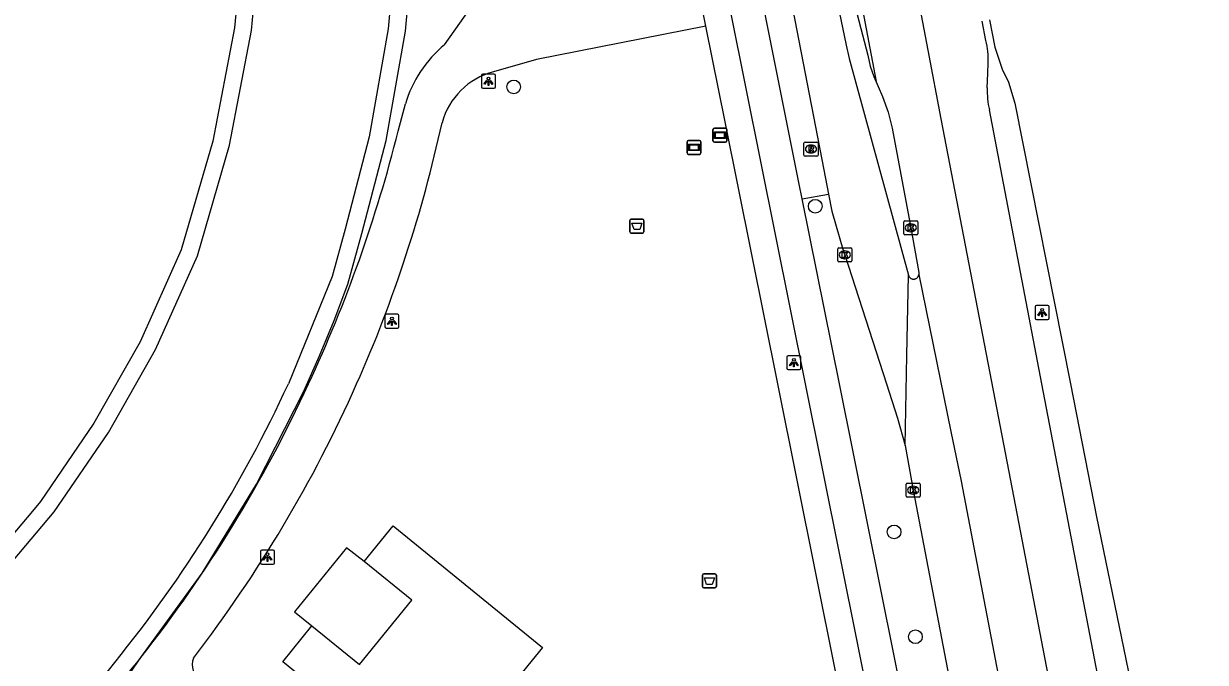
# Model space of a CAD drawing. Extents: x 158087 to 159494, y 382905 to 383981.
# Drawn here: x 159237.4 to 159321.7, y 383730.1 to 383775.7 of the extents above; entities that cross this region are included whole.
import ezdxf

# ---------------------------------------------------------------- set-up
doc = ezdxf.new("R2010")
doc.units = 0
for name, color, linetype in [('IMGEO_Afvalbak', 7, 'Continuous'), ('IMGEO_Berm_groen', 7, 'Continuous'), ('IMGEO_Boom', 7, 'Continuous'), ('IMGEO_Fietspad_gesloten', 7, 'Continuous'), ('IMGEO_Groenvoorziening', 7, 'Continuous'), ('IMGEO_Kolk', 7, 'Continuous'), ('IMGEO_Lichtpunt', 7, 'Continuous'), ('IMGEO_Lijnafwatering', 7, 'Continuous'), ('IMGEO_Pand', 7, 'Continuous'), ('IMGEO_Rijbaan_regionaal_gesloten', 7, 'Continuous'), ('IMGEO_Rioolput', 7, 'Continuous'), ('IMGEO_Verklikker', 7, 'Continuous'), ('IMGEO_Voetpad_gesloten', 7, 'Continuous'), ('IMGEO_Voetpad_open', 7, 'Continuous'), ('IMGEO_Waterloop', 7, 'Continuous')]:
    doc.layers.add(name, color=color, linetype=linetype)

msp = doc.modelspace()

# ---------------------------------------------------------------- linework, layer by layer
at = {"layer": 'IMGEO_Afvalbak'}
for p, q in [((159280.638, 383760.874), (159280.638, 383761.674)), ((159280.638, 383761.674), (159280.638, 383760.874)), ((159280.738, 383761.774), (159281.528, 383761.774)), ((159281.528, 383761.774), (159280.738, 383761.774)), ((159281.628, 383761.674), (159281.628, 383760.874)), ((159281.628, 383760.874), (159281.628, 383761.674)), ((159281.528, 383760.774), (159280.738, 383760.774)), ((159280.738, 383760.774), (159281.528, 383760.774)), ((159285.82, 383735.544), (159285.82, 383736.344)), ((159285.82, 383736.344), (159285.82, 383735.544)), ((159285.92, 383736.444), (159286.71, 383736.444)), ((159286.71, 383736.444), (159285.92, 383736.444)), ((159286.81, 383736.344), (159286.81, 383735.544)), ((159286.81, 383735.544), (159286.81, 383736.344)), ((159286.71, 383735.444), (159285.92, 383735.444)), ((159285.92, 383735.444), (159286.71, 383735.444))]:
    msp.add_line(p, q, dxfattribs=at)
for points in [[(159280.781, 383761.488), (159281.485, 383761.488), (159281.336, 383761.018), (159280.93, 383761.018), (159280.781, 383761.488)], [(159285.963, 383736.158), (159286.667, 383736.158), (159286.518, 383735.688), (159286.112, 383735.688), (159285.963, 383736.158)]]:
    msp.add_lwpolyline(points, dxfattribs=at)
for centre, start, end in [((159280.738, 383761.674), 90, 180), ((159280.738, 383761.674), 90, 180), ((159281.528, 383761.674), 0, 90), ((159281.528, 383761.674), 360, 90), ((159280.738, 383760.874), 180, 270), ((159280.738, 383760.874), 180, 270), ((159281.528, 383760.874), 270, 0), ((159281.528, 383760.874), 270, 0), ((159285.92, 383736.344), 90, 180), ((159285.92, 383736.344), 90, 180), ((159286.71, 383736.344), 0, 90), ((159286.71, 383736.344), 360, 90), ((159285.92, 383735.544), 180, 270), ((159285.92, 383735.544), 180, 270), ((159286.71, 383735.544), 270, 0), ((159286.71, 383735.544), 270, 0)]:
    msp.add_arc(centre, 0.1, start, end, dxfattribs=at)
at = {"layer": 'IMGEO_Berm_groen'}
msp.add_lwpolyline([(159292.94, 383763.214), (159294.81, 383763.557)], dxfattribs=at)
at = {"layer": 'IMGEO_Boom'}
for centre in [(159272.34, 383771.211), (159293.864, 383762.69), (159299.5, 383739.433), (159301.02, 383731.952)]:
    msp.add_circle(centre, 0.489, dxfattribs=at)
at = {"layer": 'IMGEO_Fietspad_gesloten'}
for points in [[(159265.349, 383882.457), (159271.708, 383848.23), (159272.73, 383843.358), (159275.672, 383832.295), (159279.393, 383817.288), (159282.512, 383802.99), (159293.156, 383750), (159301.916, 383706.388), (159302.254, 383704.394), (159302.654, 383701.402), (159302.924, 383698.425), (159303.139, 383695.426)], [(159292.94, 383763.214), (159292.729, 383764.263), (159284.929, 383803.233), (159282.348, 383815.271)], [(159305.383, 383701.333), (159295.597, 383750), (159292.94, 383763.214)]]:
    msp.add_lwpolyline(points, dxfattribs=at)
at = {"layer": 'IMGEO_Groenvoorziening'}
for points in [[(159244.243, 383827.445), (159249.003, 383816.262), (159249.778, 383814.44), (159251.671, 383808.345), (159252.924, 383802.715), (159253.345, 383795.771), (159253.551, 383789.519), (159253.341, 383785.248), (159252.421, 383775.424), (159250.873, 383767.34), (159248.616, 383759.581), (159245.677, 383753.01), (159242.377, 383747.189), (159238.571, 383741.616), (159237.986, 383740.922), (159234.049, 383736.251)], [(159234.325, 383717.76), (159239.811, 383723.349), (159244.83, 383729.359), (159245.134, 383729.725), (159245.436, 383730.093), (159245.731, 383730.465), (159250.095, 383736.499), (159253.986, 383742.85), (159257.367, 383749.485), (159258.487, 383751.998), (159259.534, 383754.541), (159260.508, 383757.114), (159261.496, 383760.741), (159263.229, 383767.377), (159264.607, 383775.203), (159265.904, 383789.507), (159265.248, 383797.298), (159264.092, 383805.886), (159261.764, 383816.937), (159259.419, 383823.232)], [(159261.659, 383737.318), (159260.412, 383738.306), (159256.698, 383733.728), (159257.931, 383732.716)]]:
    msp.add_lwpolyline(points, dxfattribs=at)
at = {"layer": 'IMGEO_Kolk'}
for p, q in [((159300.187, 383760.726), (159300.187, 383761.578)), ((159300.262, 383761.652), (159301.114, 383761.652)), ((159300.675, 383761.432), (159300.7, 383761.432)), ((159301.188, 383761.578), (159301.188, 383760.726)), ((159301.114, 383760.652), (159300.262, 383760.652)), ((159300.698, 383760.872), (159300.673, 383760.872)), ((159295.552, 383759.717), (159296.404, 383759.717)), ((159295.477, 383758.791), (159295.477, 383759.643)), ((159295.988, 383758.937), (159295.963, 383758.937)), ((159295.965, 383759.497), (159295.99, 383759.497)), ((159296.478, 383759.643), (159296.478, 383758.791)), ((159296.404, 383758.717), (159295.552, 383758.717)), ((159300.357, 383741.988), (159300.357, 383742.84)), ((159300.432, 383742.914), (159301.284, 383742.914)), ((159301.358, 383742.84), (159301.358, 383741.988)), ((159300.868, 383742.134), (159300.843, 383742.134)), ((159300.845, 383742.694), (159300.87, 383742.694)), ((159301.284, 383741.914), (159300.432, 383741.914))]:
    msp.add_line(p, q, dxfattribs=at)
for points in [[(159300.187, 383760.726), (159300.187, 383761.578)], [(159300.262, 383761.652), (159301.114, 383761.652)], [(159301.188, 383761.578), (159301.188, 383760.726)], [(159301.114, 383760.652), (159300.262, 383760.652)], [(159300.508, 383761.352), (159300.631, 383761.352), (159300.631, 383761.201), (159300.761, 383761.352), (159300.925, 383761.352), (159300.779, 383761.201), (159300.932, 383760.952), (159300.78, 383760.952), (159300.695, 383761.116), (159300.631, 383761.049), (159300.631, 383760.952), (159300.508, 383760.952), (159300.508, 383761.352)], [(159295.552, 383759.717), (159296.404, 383759.717)], [(159295.477, 383758.791), (159295.477, 383759.643)], [(159295.798, 383759.417), (159295.921, 383759.417), (159295.921, 383759.266), (159296.051, 383759.417), (159296.215, 383759.417), (159296.069, 383759.266), (159296.222, 383759.017), (159296.07, 383759.017), (159295.985, 383759.181), (159295.921, 383759.114), (159295.921, 383759.017), (159295.798, 383759.017), (159295.798, 383759.417)], [(159296.478, 383759.643), (159296.478, 383758.791)], [(159296.404, 383758.717), (159295.552, 383758.717)], [(159300.357, 383741.988), (159300.357, 383742.84)], [(159300.432, 383742.914), (159301.284, 383742.914)], [(159301.358, 383742.84), (159301.358, 383741.988)], [(159300.678, 383742.614), (159300.801, 383742.614), (159300.801, 383742.463), (159300.931, 383742.614), (159301.095, 383742.614), (159300.949, 383742.463), (159301.102, 383742.214), (159300.95, 383742.214), (159300.865, 383742.378), (159300.801, 383742.311), (159300.801, 383742.214), (159300.678, 383742.214), (159300.678, 383742.614)], [(159301.284, 383741.914), (159300.432, 383741.914)]]:
    msp.add_lwpolyline(points, dxfattribs=at)
for centre, start, end in [((159300.264, 383761.576), 91.55205, 178.44795), ((159300.264, 383761.576), 91.55205, 178.44795), ((159301.112, 383761.576), 1.55205, 88.44795), ((159301.112, 383761.576), 1.55205, 88.44795), ((159300.264, 383760.728), 181.55205, 268.44795), ((159300.264, 383760.728), 181.55205, 268.44795), ((159301.112, 383760.728), 271.55205, 358.44795), ((159301.112, 383760.728), 271.55205, 358.44795), ((159295.554, 383759.641), 91.55205, 178.44795), ((159295.554, 383759.641), 91.55205, 178.44795), ((159296.402, 383759.641), 1.55205, 88.44795), ((159296.402, 383759.641), 1.55205, 88.44795), ((159295.554, 383758.793), 181.55205, 268.44795), ((159295.554, 383758.793), 181.55205, 268.44795), ((159296.402, 383758.793), 271.55205, 358.44795), ((159296.402, 383758.793), 271.55205, 358.44795), ((159300.434, 383742.838), 91.55205, 178.44795), ((159300.434, 383742.838), 91.55205, 178.44795), ((159301.282, 383742.838), 1.55205, 88.44795), ((159301.282, 383742.838), 1.55205, 88.44795), ((159300.434, 383741.99), 181.55205, 268.44795), ((159300.434, 383741.99), 181.55205, 268.44795), ((159301.282, 383741.99), 271.55205, 358.44795), ((159301.282, 383741.99), 271.55205, 358.44795)]:
    msp.add_arc(centre, 0.0765, start, end, dxfattribs=at)
for centre, major_axis, ratio, start_param, end_param in [((159300.674, 383761.152), (-0.387, 0.002), 0.722429, 4.712389, 7.853982), ((159300.699, 383761.152), (-0.39, 0.002), 0.717154, 1.570796, 4.712389), ((159295.964, 383759.217), (-0.387, 0.002), 0.722429, 4.712389, 7.853982), ((159295.989, 383759.217), (-0.39, 0.002), 0.717154, 1.570796, 4.712389), ((159300.844, 383742.414), (-0.387, 0.002), 0.722429, 4.712389, 7.853982), ((159300.869, 383742.414), (-0.39, 0.002), 0.717154, 1.570796, 4.712389)]:
    msp.add_ellipse(centre, major_axis=major_axis, ratio=ratio, start_param=start_param, end_param=end_param, dxfattribs=at)
at = {"layer": 'IMGEO_Lichtpunt'}
for p, q in [((159270.041, 383772.019), (159270.041, 383771.212)), ((159270.041, 383772.019), (159270.041, 383771.212)), ((159270.943, 383772.114), (159270.135, 383772.114)), ((159270.943, 383772.114), (159270.135, 383772.114)), ((159271.037, 383771.212), (159271.037, 383772.019)), ((159271.037, 383771.212), (159271.037, 383772.019)), ((159270.135, 383771.118), (159270.943, 383771.118)), ((159270.135, 383771.118), (159270.943, 383771.118)), ((159309.572, 383755.501), (159309.572, 383754.694)), ((159309.572, 383755.501), (159309.572, 383754.694)), ((159310.474, 383755.596), (159309.666, 383755.596)), ((159310.474, 383755.596), (159309.666, 383755.596)), ((159310.568, 383754.694), (159310.568, 383755.501)), ((159310.568, 383754.694), (159310.568, 383755.501)), ((159263.153, 383754.877), (159263.153, 383754.07)), ((159263.153, 383754.877), (159263.153, 383754.07)), ((159264.055, 383754.972), (159263.247, 383754.972)), ((159264.055, 383754.972), (159263.247, 383754.972)), ((159264.149, 383754.07), (159264.149, 383754.877)), ((159264.149, 383754.07), (159264.149, 383754.877)), ((159263.247, 383753.976), (159264.055, 383753.976)), ((159263.247, 383753.976), (159264.055, 383753.976)), ((159309.666, 383754.6), (159310.474, 383754.6)), ((159309.666, 383754.6), (159310.474, 383754.6)), ((159291.848, 383751.923), (159291.848, 383751.116)), ((159291.848, 383751.923), (159291.848, 383751.116)), ((159292.75, 383752.018), (159291.942, 383752.018)), ((159292.75, 383752.018), (159291.942, 383752.018)), ((159292.844, 383751.116), (159292.844, 383751.923)), ((159292.844, 383751.116), (159292.844, 383751.923)), ((159291.942, 383751.022), (159292.75, 383751.022)), ((159291.942, 383751.022), (159292.75, 383751.022)), ((159254.268, 383738.037), (159254.268, 383737.23)), ((159254.268, 383738.037), (159254.268, 383737.23)), ((159255.17, 383738.132), (159254.362, 383738.132)), ((159255.17, 383738.132), (159254.362, 383738.132)), ((159255.264, 383737.23), (159255.264, 383738.037)), ((159255.264, 383737.23), (159255.264, 383738.037)), ((159254.362, 383737.136), (159255.17, 383737.136)), ((159254.362, 383737.136), (159255.17, 383737.136))]:
    msp.add_line(p, q, dxfattribs=at)
for points in [[(159270.415, 383771.683), (159270.454, 383771.655), (159270.266, 383771.393), (159270.228, 383771.42), (159270.415, 383771.683)], [(159270.517, 383771.635), (159270.564, 383771.635), (159270.564, 383771.313), (159270.517, 383771.313), (159270.517, 383771.635)], [(159270.627, 383771.655), (159270.665, 383771.682), (159270.852, 383771.42), (159270.813, 383771.392), (159270.627, 383771.655)], [(159309.946, 383755.165), (159309.985, 383755.137), (159309.797, 383754.875), (159309.759, 383754.902), (159309.946, 383755.165)], [(159310.048, 383755.117), (159310.095, 383755.117), (159310.095, 383754.795), (159310.048, 383754.795), (159310.048, 383755.117)], [(159310.158, 383755.137), (159310.196, 383755.164), (159310.383, 383754.902), (159310.344, 383754.874), (159310.158, 383755.137)], [(159263.527, 383754.541), (159263.566, 383754.513), (159263.378, 383754.251), (159263.34, 383754.278), (159263.527, 383754.541)], [(159263.629, 383754.493), (159263.676, 383754.493), (159263.676, 383754.171), (159263.629, 383754.171), (159263.629, 383754.493)], [(159263.739, 383754.513), (159263.777, 383754.54), (159263.964, 383754.278), (159263.925, 383754.25), (159263.739, 383754.513)], [(159292.222, 383751.587), (159292.261, 383751.559), (159292.073, 383751.297), (159292.035, 383751.324), (159292.222, 383751.587)], [(159292.324, 383751.539), (159292.371, 383751.539), (159292.371, 383751.217), (159292.324, 383751.217), (159292.324, 383751.539)], [(159292.434, 383751.559), (159292.472, 383751.586), (159292.659, 383751.324), (159292.62, 383751.296), (159292.434, 383751.559)], [(159254.642, 383737.701), (159254.681, 383737.673), (159254.493, 383737.411), (159254.455, 383737.438), (159254.642, 383737.701)], [(159254.744, 383737.653), (159254.791, 383737.653), (159254.791, 383737.331), (159254.744, 383737.331), (159254.744, 383737.653)], [(159254.854, 383737.673), (159254.892, 383737.7), (159255.079, 383737.438), (159255.04, 383737.41), (159254.854, 383737.673)]]:
    msp.add_lwpolyline(points, dxfattribs=at)
for centre in [(159270.54, 383771.817), (159263.652, 383754.675), (159310.071, 383755.299), (159292.347, 383751.721), (159254.767, 383737.835)]:
    msp.add_circle(centre, 0.0994, dxfattribs=at)
for centre, start, end in [((159270.135, 383772.019), 90, 180), ((159270.135, 383772.019), 90, 180), ((159270.943, 383772.019), 0, 90), ((159270.943, 383772.019), 0, 90), ((159270.135, 383771.212), 180, 270), ((159270.135, 383771.212), 180, 270), ((159270.943, 383771.212), 270, 0), ((159270.943, 383771.212), 270, 360), ((159309.666, 383755.501), 90, 180), ((159309.666, 383755.501), 90, 180), ((159310.474, 383755.501), 0, 90), ((159310.474, 383755.501), 0, 90), ((159263.247, 383754.877), 90, 180), ((159263.247, 383754.877), 90, 180), ((159264.055, 383754.877), 0, 90), ((159264.055, 383754.877), 0, 90), ((159309.666, 383754.694), 180, 270), ((159309.666, 383754.694), 180, 270), ((159310.474, 383754.694), 270, 0), ((159310.474, 383754.694), 270, 360), ((159263.247, 383754.07), 180, 270), ((159263.247, 383754.07), 180, 270), ((159264.055, 383754.07), 270, 0), ((159264.055, 383754.07), 270, 360), ((159291.942, 383751.923), 90, 180), ((159291.942, 383751.923), 90, 180), ((159292.75, 383751.923), 0, 90), ((159292.75, 383751.923), 0, 90), ((159291.942, 383751.116), 180, 270), ((159291.942, 383751.116), 180, 270), ((159292.75, 383751.116), 270, 0), ((159292.75, 383751.116), 270, 360), ((159254.362, 383738.037), 90, 180), ((159254.362, 383738.037), 90, 180), ((159255.17, 383738.037), 0, 90), ((159255.17, 383738.037), 0, 90), ((159254.362, 383737.23), 180, 270), ((159254.362, 383737.23), 180, 270), ((159255.17, 383737.23), 270, 0), ((159255.17, 383737.23), 270, 360)]:
    msp.add_arc(centre, 0.0946, start, end, dxfattribs=at)
at = {"layer": 'IMGEO_Lijnafwatering'}
msp.add_lwpolyline([(159296.881, 383778.647), (159298.223, 383771.592)], dxfattribs=at)
at = {"layer": 'IMGEO_Pand'}
for points in [[(159261.659, 383737.318), (159263.739, 383739.867), (159274.397, 383731.169), (159273.349, 383729.885), (159272.393, 383728.713), (159274.694, 383726.836), (159270.783, 383722.042), (159268.478, 383723.918), (159267.452, 383722.661), (159266.489, 383721.482), (159255.857, 383730.159), (159257.931, 383732.716)], [(159257.931, 383732.716), (159261.325, 383729.963), (159265.078, 383734.552), (159261.659, 383737.318)]]:
    msp.add_lwpolyline(points, dxfattribs=at)
at = {"layer": 'IMGEO_Rijbaan_regionaal_gesloten'}
for points in [[(159264.746, 383979.804), (159267.517, 383954.339), (159268.192, 383950.798), (159301.906, 383773.835), (159302.831, 383768.921), (159307.696, 383743.719), (159315.125, 383704.938), (159320.216, 383671.471), (159321.716, 383662)], [(159281.424, 383850.738), (159288.334, 383814.408), (159295.454, 383777.16), (159296.074, 383774.192), (159296.3, 383773.229), (159300.52, 383757.777)], [(159283.82, 383820.867), (159285.792, 383810.793), (159287.106, 383803.881), (159288.692, 383795.534), (159291.967, 383778.334), (159294.469, 383765.28), (159294.81, 383763.557)], [(159296.484, 383777.869), (159297.617, 383773.475), (159297.8, 383772.701), (159298.051, 383771.946), (159298.355, 383771.244), (159298.675, 383770.517), (159299.069, 383769.407), (159299.361, 383768.267), (159300.689, 383761.153), (159301.255, 383757.949), (159301.262, 383757.913), (159301.264, 383757.879), (159301.264, 383757.846), (159301.261, 383757.81)], [(159306.053, 383774.524), (159305.788, 383775.91)], [(159306.309, 383776.009), (159306.68, 383774.056), (159307.221, 383772.479), (159307.66, 383771.56), (159308.122, 383770.061), (159312.079, 383750), (159313.951, 383740.512), (159316.364, 383728.732), (159318.656, 383718.037), (159321.242, 383706.105)], [(159306.14, 383771.142), (159306.194, 383772.164), (159306.216, 383772.929)], [(159318.565, 383705.578), (159310.05, 383750), (159306.298, 383769.573)], [(159294.81, 383763.557), (159295.051, 383762.34), (159295.893, 383759.463), (159295.978, 383759.217), (159298.96, 383750), (159299.749, 383747.561), (159300.284, 383745.597)], [(159300.284, 383745.597), (159300.409, 383752.043), (159300.52, 383757.777)], [(159300.52, 383757.777), (159300.529, 383757.745), (159300.541, 383757.713), (159300.556, 383757.683), (159300.574, 383757.654), (159300.594, 383757.627), (159300.616, 383757.601), (159300.64, 383757.578), (159300.667, 383757.557), (159300.695, 383757.539), (159300.725, 383757.523), (159300.756, 383757.51), (159300.788, 383757.499), (159300.821, 383757.492), (159300.855, 383757.488), (159300.888, 383757.486), (159300.922, 383757.488), (159300.955, 383757.492), (159300.988, 383757.5), (159301.02, 383757.51), (159301.051, 383757.524), (159301.081, 383757.54), (159301.109, 383757.558), (159301.136, 383757.579), (159301.16, 383757.603), (159301.182, 383757.628), (159301.202, 383757.655), (159301.219, 383757.684), (159301.234, 383757.715), (159301.246, 383757.746), (159301.255, 383757.779), (159301.261, 383757.81)], [(159301.261, 383757.81), (159303.556, 383746.594), (159304.278, 383743.067), (159311.684, 383704.298), (159316.771, 383671.051), (159318.174, 383661.45)], [(159300.284, 383745.597), (159300.859, 383742.414), (159304.25, 383724.642), (159307.539, 383707.434), (159308.678, 383701.324), (159309.025, 383699.335), (159310.851, 383687.227), (159312.863, 383673.738)]]:
    msp.add_lwpolyline(points, dxfattribs=at)
for centre, radius, start, end in [((159300.823, 383773.184), 5.399, 357.29533, 14.37477), ((159312.343, 383770.974), 6.205, 178.45, 193.05072)]:
    msp.add_arc(centre, radius, start, end, dxfattribs=at)
at = {"layer": 'IMGEO_Rioolput'}
for p, q in [((159293.064, 383766.349), (159293.064, 383767.201)), ((159293.139, 383767.275), (159293.991, 383767.275)), ((159293.575, 383766.495), (159293.55, 383766.495)), ((159293.552, 383767.055), (159293.577, 383767.055)), ((159294.065, 383767.201), (159294.065, 383766.349)), ((159293.991, 383766.275), (159293.139, 383766.275))]:
    msp.add_line(p, q, dxfattribs=at)
for points in [[(159293.064, 383766.349), (159293.064, 383767.201)], [(159293.139, 383767.275), (159293.991, 383767.275)], [(159293.653, 383766.973), (159293.401, 383766.975), (159293.401, 383766.575)], [(159293.401, 383766.575), (159293.525, 383766.575), (159293.525, 383766.737), (159293.536, 383766.737)], [(159293.579, 383766.894), (159293.525, 383766.894), (159293.525, 383766.813)], [(159293.525, 383766.813), (159293.577, 383766.813)], [(159293.583, 383766.708), (159293.654, 383766.575), (159293.794, 383766.575), (159293.729, 383766.701)], [(159294.065, 383767.201), (159294.065, 383766.349)], [(159293.991, 383766.275), (159293.139, 383766.275)]]:
    msp.add_lwpolyline(points, dxfattribs=at)
for centre, radius, start, end in [((159293.141, 383767.199), 0.0765, 91.55205, 178.44795), ((159293.141, 383767.199), 0.0765, 91.55205, 178.44795), ((159293.535, 383766.684), 0.0533, 26.02933, 88.69889), ((159293.561, 383767.002), 0.19, 274.7715, 282.96867), ((159293.585, 383766.798), 0.0964, 77.00612, 93.18647), ((159293.599, 383766.855), 0.0378, 276.66336, 79.67722), ((159293.652, 383766.863), 0.109, 350.36119, 89.41601), ((159293.65, 383766.863), 0.112, 277.58423, 350.98172), ((159293.634, 383766.648), 0.108, 29.51342, 73.79051), ((159293.989, 383767.199), 0.0765, 1.55205, 88.44795), ((159293.989, 383767.199), 0.0765, 1.55205, 88.44795), ((159293.141, 383766.351), 0.0765, 181.55205, 268.44795), ((159293.141, 383766.351), 0.0765, 181.55205, 268.44795), ((159293.989, 383766.351), 0.0765, 271.55205, 358.44795), ((159293.989, 383766.351), 0.0765, 271.55205, 358.44795)]:
    msp.add_arc(centre, radius, start, end, dxfattribs=at)
for centre, major_axis, ratio, start_param, end_param in [((159293.551, 383766.775), (-0.387, 0.002), 0.722429, 4.712389, 7.853982), ((159293.576, 383766.775), (-0.39, 0.002), 0.717154, 1.570796, 4.712389)]:
    msp.add_ellipse(centre, major_axis=major_axis, ratio=ratio, start_param=start_param, end_param=end_param, dxfattribs=at)
at = {"layer": 'IMGEO_Verklikker'}
for p, q in [((159286.567, 383767.365), (159286.567, 383768.165)), ((159286.567, 383768.165), (159286.567, 383767.365)), ((159286.667, 383768.265), (159287.457, 383768.265)), ((159287.457, 383768.265), (159286.667, 383768.265)), ((159287.557, 383768.165), (159287.557, 383767.365)), ((159287.557, 383767.365), (159287.557, 383768.165)), ((159284.814, 383767.394), (159285.604, 383767.394)), ((159285.604, 383767.394), (159284.814, 383767.394)), ((159284.714, 383766.494), (159284.714, 383767.294)), ((159284.714, 383767.294), (159284.714, 383766.494)), ((159285.704, 383767.294), (159285.704, 383766.494)), ((159285.704, 383766.494), (159285.704, 383767.294)), ((159287.457, 383767.265), (159286.667, 383767.265)), ((159286.667, 383767.265), (159287.457, 383767.265)), ((159285.604, 383766.394), (159284.814, 383766.394)), ((159284.814, 383766.394), (159285.604, 383766.394))]:
    msp.add_line(p, q, dxfattribs=at)
for points in [[(159286.668, 383767.997), (159287.456, 383767.997), (159287.456, 383767.533), (159286.668, 383767.533), (159286.668, 383767.997)], [(159286.733, 383767.932), (159286.733, 383767.598), (159287.391, 383767.598), (159287.391, 383767.932), (159286.733, 383767.932)], [(159284.815, 383767.126), (159285.603, 383767.126), (159285.603, 383766.662), (159284.815, 383766.662), (159284.815, 383767.126)], [(159284.88, 383767.061), (159284.88, 383766.727), (159285.538, 383766.727), (159285.538, 383767.061), (159284.88, 383767.061)]]:
    msp.add_lwpolyline(points, dxfattribs=at)
for centre, start, end in [((159286.667, 383768.165), 90, 180), ((159286.667, 383768.165), 90, 180), ((159287.457, 383768.165), 0, 90), ((159287.457, 383768.165), 360, 90), ((159284.814, 383767.294), 90, 180), ((159284.814, 383767.294), 90, 180), ((159285.604, 383767.294), 0, 90), ((159285.604, 383767.294), 360, 90), ((159286.667, 383767.365), 180, 270), ((159286.667, 383767.365), 180, 270), ((159287.457, 383767.365), 270, 0), ((159287.457, 383767.365), 270, 0), ((159284.814, 383766.494), 180, 270), ((159284.814, 383766.494), 180, 270), ((159285.604, 383766.494), 270, 0), ((159285.604, 383766.494), 270, 0)]:
    msp.add_arc(centre, 0.1, start, end, dxfattribs=at)
at = {"layer": 'IMGEO_Voetpad_gesloten'}
for points in [[(159286.068, 383775.551), (159285.508, 383778.344)], [(159267.413, 383774.226), (159269.595, 383777.313)], [(159286.068, 383775.551), (159273.977, 383773.162), (159270.896, 383772.282)], [(159264.096, 383768.05), (159264.608, 383769.994)]]:
    msp.add_lwpolyline(points, dxfattribs=at)
for centre, radius, start, end in [((159272.993, 383767.482), 8.753, 129.60325, 163.32334), ((159272.188, 383767.305), 5.142, 104.54853, 164.77621), ((159173.109, 383789.091), 96.31, 336.05306, 347.74913), ((159165.706, 383792.777), 101.45, 335.06096, 345.89302), ((159168.12, 383791.404), 98.682, 321.86221, 335.19282), ((159173.271, 383789.03), 96.138, 322.43664, 336.04728), ((158899.489, 383974.71), 423.727, 320.7381, 324.80025), ((159250.669, 383729.96), 1.278, 158.85458, 239.84933)]:
    msp.add_arc(centre, radius, start, end, dxfattribs=at)
at = {"layer": 'IMGEO_Voetpad_open'}
msp.add_lwpolyline([(159300.494, 383703.155), (159299.418, 383709.089), (159291.199, 383750), (159287.439, 383768.714), (159286.068, 383775.551)], dxfattribs=at)
at = {"layer": 'IMGEO_Waterloop'}
for points in [[(159237.572, 383853.582), (159237.936, 383853.291), (159238.287, 383852.963), (159238.631, 383852.618), (159242.812, 383848.057), (159245.01, 383845.658), (159247.959, 383842.469), (159251.539, 383836.531), (159258.293, 383822.748), (159260.584, 383816.595), (159262.884, 383805.678), (159264.03, 383797.165), (159264.674, 383789.511), (159263.392, 383775.364), (159262.031, 383767.638), (159260.313, 383761.057), (159259.388, 383757.662), (159256.256, 383750)], [(159234.981, 383735.456), (159239.547, 383740.874), (159243.418, 383746.54), (159246.771, 383752.457), (159249.768, 383759.158), (159252.065, 383767.053), (159253.635, 383775.251), (159254.563, 383785.16), (159254.777, 383789.509), (159254.569, 383795.828), (159254.14, 383802.886), (159252.856, 383808.66), (159250.929, 383814.862), (159245.361, 383827.945)]]:
    msp.add_lwpolyline(points, dxfattribs=at)
for centre, radius, start, end in [((159170.063, 383789.9), 94.98, 320.99254, 335.15952), ((159167.564, 383788.788), 96.253, 294.86391, 322.44361)]:
    msp.add_arc(centre, radius, start, end, dxfattribs=at)

doc.saveas('drawing.dxf')
